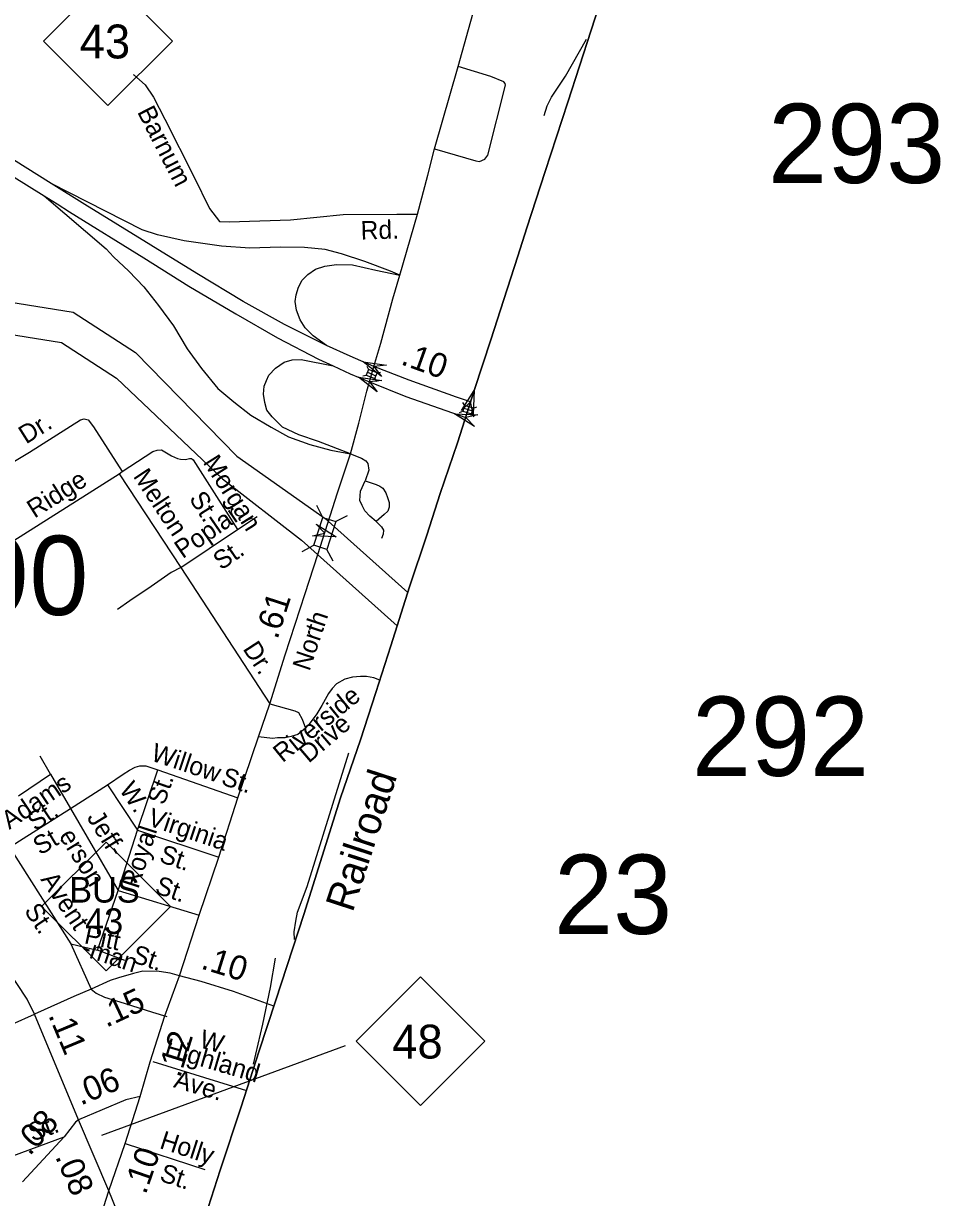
# Model space of a CAD drawing. Extents: x 2220236 to 2384410, y 720751 to 894131.
# Drawn here: x 2356251 to 2360992, y 801999 to 808068 of the extents above; entities that cross this region are included whole.
import ezdxf

# ---------------------------------------------------------------- set-up
doc = ezdxf.new("R2010")
doc.units = 0
for name, color, linetype in [('Exist Boundary Political CountyLine', 7, 'Continuous'), ('Exist Hydrographic River Shore', 7, 'Continuous'), ('Exist Railroad Mainline', 7, 'Continuous'), ('Exist Railroad Mainline Label', 7, 'Continuous'), ('Exist Railroad Siding', 7, 'Continuous'), ('Exist Road Non-System Type 51', 7, 'Continuous'), ('Exist Road Non-System Type 51 Label', 7, 'Continuous'), ('Exist Road Primary Interstate Ramp 1 Lane Attributed', 7, 'Continuous'), ('Exist Road Primary Interstate Structure Standard Bridge CELL', 7, 'Continuous'), ('Exist Road Primary NC Service Mileage Hundredths English Label', 7, 'Continuous'), ('Exist Road Primary NC Shield CELL', 7, 'Continuous'), ('Exist Road Primary NC Shield Number Label', 7, 'Continuous'), ('Exist Road Primary NC UnDivided 4 Lane Attributed', 7, 'Continuous'), ('Exist Road Primary US Attributed', 7, 'Continuous'), ('Exist Road Primary US Divided Attributed', 7, 'Continuous'), ('Exist Road Primary US Label', 7, 'Continuous'), ('Exist Road Primary US Mileage Hundredths English Label', 7, 'Continuous'), ('Exist Road Primary US Structure Standard Bridge CELL', 7, 'Continuous'), ('Exist Road Secondary Structure Standard Bridge Attributed CELL', 7, 'Continuous'), ('Exist Road Secondary Structure Standard Bridge Number Label', 7, 'Continuous')]:
    doc.layers.add(name, color=color, linetype=linetype)

msp = doc.modelspace()

# ---------------------------------------------------------------- linework, layer by layer
at = {"layer": 'Exist Boundary Political CountyLine'}
for points in [[(2359310.3, 808418), (2359185.9, 808033.2), (2359065.4, 807661.7), (2358948.6, 807303.5), (2358853.6, 807010.9), (2358807.1, 806865.5), (2358735, 806641.3), (2358667.6, 806433.2), (2358583.1, 806175.7), (2358495.7, 805900.2)], [(2358495.7, 805900.2), (2358405.5, 805638.9), (2358337.1, 805422.3), (2358246.9, 805155.3), (2358151.1, 804850.3), (2358072.3, 804609.9), (2357994.4, 804364.8), (2357890.9, 804065.5), (2357701, 803461.2), (2357555.8, 803019.4), (2357468.4, 802751.5), (2357376.3, 802467.4), (2357269, 802139.6), (2357144.6, 801754.8)]]:
    msp.add_lwpolyline(points, dxfattribs=at)
at = {"layer": 'Exist Hydrographic River Shore'}
for points in [[(2355413, 806751.3), (2356509, 806576.1), (2356830.2, 806366.4), (2357354.3, 805830.6), (2357810.1, 805509.5), (2358237.7, 805126)], [(2355297.3, 806603.5), (2356448.6, 806419.6), (2356733.1, 806233.9), (2357279.9, 805713.3), (2357689.3, 805397.5), (2358183.7, 804954)]]:
    msp.add_lwpolyline(points, dxfattribs=at)
at = {"layer": 'Exist Railroad Mainline'}
for points in [[(2358495.7, 805900.2), (2358583.1, 806175.7), (2358667.6, 806433.2), (2358735, 806641.3), (2358807.1, 806865.5), (2358853.6, 807010.9), (2358948.6, 807303.5), (2359065.4, 807661.7), (2359185.9, 808033.2), (2359310.3, 808418), (2359404.3, 808704), (2359474.6, 808924.4), (2359566.7, 809206.6), (2359631.2, 809404.2), (2359734.7, 809726.3), (2359812.6, 809956.2), (2359893.3, 810213.7), (2359976.8, 810464.5), (2360055.6, 810704.9), (2360122.1, 810917.7), (2360182.9, 811098.2), (2360257.9, 811329.1), (2360335.7, 811570.5), (2360358.2, 811638.9)], [(2357144.6, 801754.8), (2357269, 802139.6), (2357376.3, 802467.4), (2357468.4, 802751.5), (2357555.8, 803019.4), (2357701, 803461.2), (2357890.9, 804065.5), (2357994.4, 804364.8), (2358072.3, 804609.9), (2358151.1, 804850.3), (2358246.9, 805155.3), (2358337.1, 805422.3), (2358405.5, 805638.9), (2358495.7, 805900.2)]]:
    msp.add_lwpolyline(points, dxfattribs=at)
at = {"layer": 'Exist Railroad Siding'}
for points in [[(2358943.4, 807592.3), (2358958.8, 807642.4), (2358980.2, 807686.7), (2359053, 807795.5), (2359162.1, 807987)], [(2357651.6, 803332.5), (2357650.4, 803372.2), (2357659.8, 803428.2), (2357667.3, 803474.3), (2357717.7, 803606.8), (2357933.2, 804297.1)], [(2357440.5, 802687.5), (2357488.3, 802894.4), (2357527.9, 803084.7), (2357554.1, 803237)]]:
    msp.add_lwpolyline(points, dxfattribs=at)
at = {"layer": 'Exist Road Non-System Type 51'}
for p, q in [((2356746.3, 805739.4), (2356762.1, 805752)), ((2355911.2, 805213), (2356746.3, 805739.4)), ((2356746.3, 805739.4), (2357064.1, 805255.7)), ((2357357.7, 805451.9), (2357458.8, 805519.1)), ((2357064.1, 805255.7), (2357357.7, 805451.9)), ((2357064.1, 805255.7), (2357524.7, 804550.2)), ((2357540.6, 804544.4), (2357540.6, 804544.4)), ((2356391.1, 804186.7), (2356338, 804280)), ((2356225.1, 804075.2), (2356391.1, 804186.7)), ((2356391.1, 804186.7), (2356495.3, 804009.9)), ((2356841.7, 803898.4), (2356946.8, 804209.4)), ((2356946.8, 804209.4), (2357359.8, 804064.9)), ((2356495.3, 804009.9), (2356685.6, 804132.3)), ((2356685.6, 804132.3), (2356841.7, 803898.4)), ((2356178.5, 803809.2), (2356495.3, 804009.9)), ((2356495.3, 804009.9), (2356740.8, 803585.9)), ((2356740.8, 803585.9), (2356841.7, 803898.4)), ((2356841.7, 803898.4), (2357261.3, 803758)), ((2356178.5, 803809.2), (2356496.3, 803309.7)), ((2356634.3, 803277.4), (2356740.8, 803585.9)), ((2356740.8, 803585.9), (2357160.3, 803458.1)), ((2356496.3, 803309.7), (2356601.2, 803075.4)), ((2356496.3, 803309.7), (2356634.3, 803277.4)), ((2356774.7, 803223.7), (2356634.3, 803277.4)), ((2356920.6, 802702.1), (2357403.9, 802552.7)), ((2356196.8, 802215), (2356461.6, 802312.2)), ((2356777.9, 802278.4), (2357189.4, 802143.1))]:
    msp.add_line(p, q, dxfattribs=at)
for points in [[(2358375.3, 807420.5), (2358590.2, 807358), (2358608.4, 807354.3), (2358636.3, 807366.7), (2358651.9, 807386.7), (2358742.9, 807748.4), (2358741.2, 807758.1), (2358733.7, 807767), (2358666.6, 807793.7), (2358497.8, 807846.1)], [(2356817.8, 807804.4), (2356821.5, 807802.6), (2356880.4, 807751), (2356923.5, 807686.3), (2356982.7, 807573.2), (2357131.7, 807276.5), (2357213.7, 807111.5), (2357264.5, 807044.2), (2357313.9, 807042.3), (2357631.7, 807053.1), (2357903.7, 807080.1), (2358180.8, 807082.8), (2358287.4, 807081.9)], [(2355892.1, 805618.2), (2356283.1, 805851.8), (2356545.5, 806018.4), (2356565, 806024.2), (2356585.5, 806018.4), (2356613.5, 805983.7), (2356762.1, 805752)], [(2356762.1, 805752), (2356920.9, 805854.5), (2356942.7, 805862.7), (2356964.8, 805863.3), (2357017.2, 805833.6), (2357047.3, 805820), (2357063.3, 805816.2), (2357089.4, 805814.5), (2357109.4, 805818.7), (2357119.4, 805818.9), (2357129.4, 805812.9), (2357357.7, 805451.9)], [(2357941.9, 805843.2), (2357998.7, 805820.1), (2358020.5, 805807.7), (2358031.1, 805793), (2358036.5, 805758.3), (2358017.8, 805703.7)], [(2358075.1, 805494), (2358042.2, 805521.5), (2358015.6, 805549.1), (2358001.4, 805576.6), (2357990.7, 805601.5), (2357994.4, 805650.9), (2358017.8, 805703.7)], [(2358017.8, 805703.7), (2358074.2, 805684.2), (2358094.2, 805676.2), (2358109.7, 805665.5), (2358123.9, 805642.4), (2358132.8, 805618.4), (2358141.7, 805591.7), (2358141.7, 805567.7), (2358135.5, 805547.3), (2358116, 805529.5), (2358075.1, 805494)], [(2358075.1, 805494), (2358101.7, 805466.4), (2358112.4, 805448.7), (2358110.6, 805427.3), (2358101.7, 805406)], [(2357064.1, 805255.7), (2357015.1, 805229.3), (2356911.2, 805157.3), (2356800.6, 805082.7), (2356736.7, 805038.7)], [(2358092.9, 804673), (2358063.3, 804685.1), (2358023.8, 804691.5), (2357993.9, 804691.5), (2357952.9, 804688.3), (2357911.9, 804678.8), (2357869, 804654.3), (2357847.4, 804630.2), (2357828.3, 804604.7), (2357793.6, 804543.1), (2357768.3, 804498.9), (2357743.1, 804465.8), (2357725.8, 804443.7), (2357709.9, 804424.5)], [(2357524.7, 804550.2), (2357654.9, 804513.9), (2357672.8, 804506), (2357691.4, 804472.3), (2357709.9, 804424.5)], [(2357709.9, 804424.5), (2357670.2, 804392), (2357634.5, 804381.6), (2357604.5, 804375.1), (2357564.5, 804374.7), (2357538.6, 804372.4), (2357465.5, 804380.6)], [(2356685.6, 804132.3), (2356767, 804187.3), (2356798.8, 804207.6), (2356828.5, 804224), (2356852.5, 804230.2), (2356884.5, 804230.7), (2356946.8, 804209.4)], [(2356601.2, 803075.4), (2356628, 803054.9), (2356670.6, 803034.4), (2356771.6, 803002.8), (2356918.2, 802957), (2356993, 802935.4)], [(2356836.2, 801560.3), (2356831.5, 801655), (2356817.3, 801710.3), (2356795.2, 801782.8), (2356692.7, 802033.8)]]:
    msp.add_lwpolyline(points, dxfattribs=at)
at = {"layer": 'Exist Road Primary Interstate Ramp 1 Lane Attributed'}
for points in [[(2358197.7, 806767.3), (2358148.8, 806787.8), (2358015.7, 806837.7), (2357894.8, 806877.2), (2357810.9, 806899.5), (2357704.7, 806909.3), (2357578.9, 806911.8), (2357420.9, 806906.9), (2357275.3, 806916.7), (2357082.9, 806943.9), (2356944.7, 806976), (2356944.7, 806976), (2356864.2, 807000.9), (2356395.4, 807240.6)], [(2356358.6, 807177.2), (2356678.5, 806903.4), (2356717.6, 806862.4), (2356796.6, 806788.3), (2356873.1, 806706.8), (2356949.6, 806610.5), (2357026.1, 806504.4), (2357097.7, 806385.8), (2357171.7, 806284.6), (2357255.6, 806180.9), (2357339.5, 806111.7), (2357425.9, 806042.6), (2357532, 805980.8), (2357620.8, 805931.5), (2357731.9, 805892), (2357840.5, 805862.3), (2357941.9, 805843.2)], [(2357817.8, 806403.4), (2357749.2, 806452.5), (2357707.2, 806494.5), (2357682.5, 806536.5), (2357662.8, 806585.8), (2357655.4, 806630.3), (2357660.3, 806664.9), (2357672.7, 806704.4), (2357692.4, 806741.4), (2357722, 806771), (2357761.5, 806798.2), (2357808.4, 806813), (2357870.1, 806822.9), (2357951.5, 806820.4), (2358072.4, 806793.3), (2358197.7, 806767.3)], [(2357941.9, 805843.2), (2357776.3, 805906.8), (2357675.1, 805941.3), (2357591.2, 805980.8), (2357536.9, 806035.2), (2357509.8, 806069.7), (2357499.9, 806109.3), (2357492.5, 806151.2), (2357495, 806193.2), (2357507.3, 806222.8), (2357519.7, 806250), (2357554.2, 806287), (2357598.6, 806316.7), (2357640.6, 806329), (2357687.5, 806331.5), (2357851.6, 806297.8)]]:
    msp.add_lwpolyline(points, dxfattribs=at)
at = {"layer": 'Exist Road Primary Interstate Structure Standard Bridge CELL'}
for p, q in [((2358025.8, 806295.9), (2358035.6, 806279.8)), ((2358004.9, 806246.6), (2358023.3, 806250.7)), ((2358029.5, 806265.2), (2358073.2, 806246.7)), ((2358067.1, 806232.4), (2358077, 806216.4)), ((2358079.3, 806261.2), (2358097.7, 806265.3)), ((2358504.9, 806057.5), (2358522.8, 806063.5)), ((2358520.5, 806108.7), (2358532, 806093.7)), ((2358527.4, 806078.6), (2358572.8, 806064.8)), ((2358568.3, 806049.9), (2358579.7, 806035)), ((2358577.4, 806079.8), (2358595.2, 806085.8))]:
    msp.add_line(p, q, dxfattribs=at)
for points in [[(2358023.3, 806250.7), (2358067, 806232.2), (2358079.4, 806261.3), (2358035.6, 806279.8)], [(2358522.8, 806063.5), (2358568.2, 806049.6), (2358577.4, 806079.9), (2358532, 806093.7)]]:
    msp.add_lwpolyline(points, close=True, dxfattribs=at)
at = {"layer": 'Exist Road Primary NC Shield CELL'}
for points in [[(2356355.3, 807977.1), (2356688.3, 808310.1), (2357021.3, 807977.1), (2356688.3, 807644.1)], [(2356345.3, 803503), (2356678.3, 803836), (2357011.3, 803503), (2356678.3, 803170)], [(2357970.9, 802807.1), (2358303.9, 803140.1), (2358636.9, 802807.1), (2358303.9, 802474.1)]]:
    msp.add_lwpolyline(points, close=True, dxfattribs=at)
at = {"layer": 'Exist Road Primary NC Shield Number Label'}
msp.add_line((2356656.2, 802321), (2357915.4, 802785), dxfattribs=at)
at = {"layer": 'Exist Road Primary NC UnDivided 4 Lane Attributed'}
for p, q in [((2356536.6, 802401.1), (2356308, 802947.4)), ((2356692.7, 802033.8), (2356536.6, 802401.1))]:
    msp.add_line(p, q, dxfattribs=at)
for points in [[(2356308, 802947.4), (2356270.2, 803024), (2356012.6, 803414.4), (2355887.9, 803630.8), (2355790.4, 803765.6), (2355507.3, 804202.1), (2355362.5, 804434.3), (2355160.9, 804731.8), (2354963.2, 805055.2), (2354676.1, 805485.7), (2354434, 805830.5), (2354250.4, 806100), (2353919.2, 806542.8)], [(2357057.8, 803144), (2357009.3, 803158.5), (2356952.1, 803167.7), (2356867.8, 803168.5), (2356819.7, 803156.7), (2356742.4, 803134.6), (2356699, 803121.2), (2356601.2, 803075.4), (2356511.3, 803037.5), (2356443.5, 803007.5), (2356308, 802947.4)], [(2357545.5, 802988.1), (2357337.6, 803063.9), (2357169.7, 803116.3), (2357057.8, 803144)], [(2355866.4, 802709.3), (2356034.3, 802807), (2356108.5, 802849.6), (2356193.8, 802895.2), (2356308, 802947.4)]]:
    msp.add_lwpolyline(points, dxfattribs=at)
at = {"layer": 'Exist Road Primary US Attributed'}
for points in [[(2358197.7, 806767.3), (2358287.4, 807081.9), (2358342.4, 807284.5), (2358375.3, 807420.5), (2358497.8, 807846.1), (2358897.3, 809272.8), (2359480.4, 811334.7)], [(2358062.9, 806295.1), (2358098.2, 806414.6), (2358161.2, 806643.8), (2358197.7, 806767.3)], [(2358039.3, 806215.3), (2358062.9, 806295.1)], [(2357941.9, 805843.2), (2357984.5, 806002.3), (2358027, 806167.5), (2358039.3, 806215.3)], [(2357772.5, 805322.8), (2357875.3, 805641.1), (2357941.9, 805843.2)], [(2357057.8, 803144), (2357160.3, 803458.1), (2357261.3, 803758), (2357359.8, 804064.9), (2357465.5, 804380.6), (2357524.7, 804550.2), (2357604.9, 804804), (2357707.4, 805121.2), (2357772.5, 805322.8)], [(2356854.9, 802520.3), (2356905.6, 802700.7), (2356982.8, 802937.8), (2357057.8, 803144)], [(2356854.9, 802520.3), (2356781.3, 802504), (2356536.6, 802401.1)], [(2356692.7, 802033.8), (2356777.9, 802278.4), (2356854.9, 802520.3)], [(2356536.6, 802401.1), (2356520.7, 802388.9), (2356461.6, 802312.2), (2356245.9, 802079.2)], [(2356330.7, 800901.4), (2356478.2, 801367.8), (2356617.8, 801801), (2356692.7, 802033.8)]]:
    msp.add_lwpolyline(points, dxfattribs=at)
at = {"layer": 'Exist Road Primary US Divided Attributed'}
for points in [[(2353510.9, 808026.2), (2353871.2, 808035.6), (2354167.8, 808038.2), (2354403.2, 808029), (2354608.8, 808008.2), (2354823.4, 807961.4), (2355040.6, 807904.1), (2355156.4, 807862.4), (2355277.4, 807813), (2355496, 807701), (2355722.3, 807569.6), (2356031.9, 807379.5), (2356358.6, 807177.2)], [(2356395.4, 807240.6), (2356077.4, 807439.4), (2355756.1, 807638.6), (2355532.4, 807772.6), (2355324.2, 807872.9), (2355239.1, 807906.7)], [(2357817.8, 806403.4), (2357600.8, 806511.4), (2357387.4, 806631.1), (2357148.1, 806775.6), (2356910, 806922.7), (2356567.9, 807132.2), (2356395.4, 807240.6)], [(2356358.6, 807177.2), (2356424.8, 807136.1), (2356489.8, 807094.5), (2356873.6, 806856.3), (2357106.4, 806710.5), (2357349.7, 806567.3), (2357564.3, 806443.7), (2357776.4, 806333.1), (2357851.6, 806297.8)], [(2358062.9, 806295.1), (2357940.3, 806347.4), (2357817.8, 806403.4)], [(2357851.6, 806297.8), (2357940.3, 806256.3), (2358039.3, 806215.3)], [(2358562.7, 806111.6), (2358489, 806136), (2358245.6, 806223.6), (2358062.9, 806295.1)], [(2358039.3, 806215.3), (2358228.5, 806139.8), (2358537.4, 806031.8)]]:
    msp.add_lwpolyline(points, dxfattribs=at)
at = {"layer": 'Exist Road Primary US Structure Standard Bridge CELL'}
for p, q in [((2357799.2, 805514.4), (2357767.5, 805575.8)), ((2357864.9, 805493.4), (2357926.2, 805525)), ((2357691.5, 805339), (2357752.8, 805370.6)), ((2357851.7, 805287.8), (2357820, 805349.1))]:
    msp.add_line(p, q, dxfattribs=at)
msp.add_lwpolyline([(2357752.8, 805370.6), (2357798.8, 805514.5), (2357866.1, 805493), (2357820, 805349.1)], close=True, dxfattribs=at)
at = {"layer": 'Exist Road Secondary Structure Standard Bridge Attributed CELL'}
for points in [[(2358102.6, 806243.7), (2358006.9, 806319.2), (2358127.5, 806301.6), (2358062.9, 806295.1)], [(2358079.5, 806164.2), (2357983.1, 806239), (2358103.9, 806222.4), (2358039.3, 806215.3)], [(2358515.9, 806066.6), (2358580.7, 806169.9), (2358576.2, 806048), (2358562.7, 806111.6)], [(2358582.6, 805985.1), (2358479.1, 806049.5), (2358600.9, 806045.5), (2358537.4, 806031.8)], [(2357765.2, 805480.1), (2357867.3, 805413.4), (2357745.5, 805420.2), (2357809.4, 805432.4)]]:
    msp.add_lwpolyline(points, close=True, dxfattribs=at)

# ---------------------------------------------------------------- texts
at = {"layer": 'Exist Railroad Mainline Label'}
msp.add_text('Railroad', height=150, rotation=71.95044, dxfattribs=at).set_placement((2357952.8, 803468.3))
at = {"layer": 'Exist Road Non-System Type 51 Label'}
for s, rotation, p in [('Barnum', 297.24409, (2356837.3, 807611.3)), ('Rd.', 1.62577, (2357995.8, 806950.8)), ('Dr.', 32.15017, (2356264.8, 805891.2)), ('Morgan', 302.30968, (2357176.8, 805799.3)), ('Melton', 303.39632, (2356815.5, 805727.4)), ('Ridge', 32.35254, (2356308.2, 805508)), ('St.', 302.30968, (2357104.9, 805612.5)), ('Poplar', 34.47144, (2357074.1, 805298.7)), ('St.', 34.47144, (2357273.4, 805239)), ('Dr.', 303.04846, (2357382.4, 804835.2)), ('Riverside', 39.10498, (2357590.7, 804243.7)), ('Drive', 40.48672, (2357725.8, 804241.3)), ('Willow', 341.54112, (2356905, 804259.5)), ('Adams', 33.8525, (2356178.4, 803898.7)), ('St.', 341.54112, (2357268, 804135.8)), ('W.', 304.38031, (2356743.3, 804107.2)), ('St.', 70.64624, (2356978.9, 804022.7)), ('St.', 33.8525, (2356312.5, 803890.2)), ('Jeff-', 301.53549, (2356576.4, 803963.2)), ('Virginia ', 341.48677, (2356887.9, 803924.6)), ('St.', 30.96612, (2356337.3, 803766)), ('erson', 301.53549, (2356432.2, 803868.4)), ('Royal', 72.15249, (2356844.6, 803590.9)), ('St.', 341.48677, (2356948.3, 803735.2)), ('Avent', 303.71601, (2356337.3, 803643)), ('St.', 340.97015, (2356926, 803573.8)), ('St.', 303.71601, (2356252.2, 803481.2)), ('Pitt', 347.96402, (2356561.2, 803313.8)), ('-man', 341.6459, (2356546.4, 803252.2)), ('St.', 341.6459, (2356805.7, 803217.6)), ('W.', 343.59779, (2357155, 802777.4)), ('Highland', 343.59779, (2356975.2, 802733.4)), ('Ave.', 343.59779, (2357023, 802569.8)), ('St.', 20.15631, (2356297.4, 802286.9)), ('Holly', 342.02329, (2356950.1, 802255.2)), ('St.', 342.02329, (2356950.1, 802086.4))]:
    msp.add_text(s, height=95, rotation=rotation, dxfattribs=at).set_placement(p)
at = {"layer": 'Exist Road Primary NC Service Mileage Hundredths English Label'}
for s, rotation, p in [('.10', 342.65404, (2357163.8, 803183.7)), ('.15', 25.08158, (2356679.7, 802875.5)), ('.11', 292.70341, (2356378.3, 802941.3)), ('.08', 293.02591, (2356413.9, 802210.5))]:
    msp.add_text(s, height=125, rotation=rotation, dxfattribs=at).set_placement(p)
at = {"layer": 'Exist Road Primary NC Shield Number Label'}
for s, height, p in [('43', 175, (2356542.4, 807887.4)), ('BUS', 132.5, (2356487.8, 803523.5)), ('43', 132.5, (2356569.8, 803361.2)), ('48', 175, (2358158, 802717.4))]:
    msp.add_text(s, height=height, dxfattribs=at).set_placement(p)
at = {"layer": 'Exist Road Primary US Label'}
msp.add_text('North', height=95, rotation=71.48025, dxfattribs=at).set_placement((2357729.7, 804715.9))
at = {"layer": 'Exist Road Primary US Mileage Hundredths English Label'}
for s, rotation, p in [('.10', 340.22243, (2358196.9, 806307.5)), ('.61', 72.08158, (2357563.8, 804880)), ('.12', 72.7496, (2357060.6, 802613.1)), ('.06', 22.80741, (2356547.4, 802473.5)), ('.08', 47.2124, (2356282.4, 802210.6)), ('.10', 70.80362, (2356883.1, 802010.3))]:
    msp.add_text(s, height=125, rotation=rotation, dxfattribs=at).set_placement(p)
at = {"layer": 'Exist Road Secondary Structure Standard Bridge Number Label'}
for s, p in [('293', (2360100.9, 807243.3)), ('290', (2355672, 805010.2)), ('292', (2359707.4, 804178.5)), ('23', (2358994.5, 803361.3))]:
    msp.add_text(s, height=410.1, dxfattribs=at).set_placement(p)

doc.saveas('drawing.dxf')
